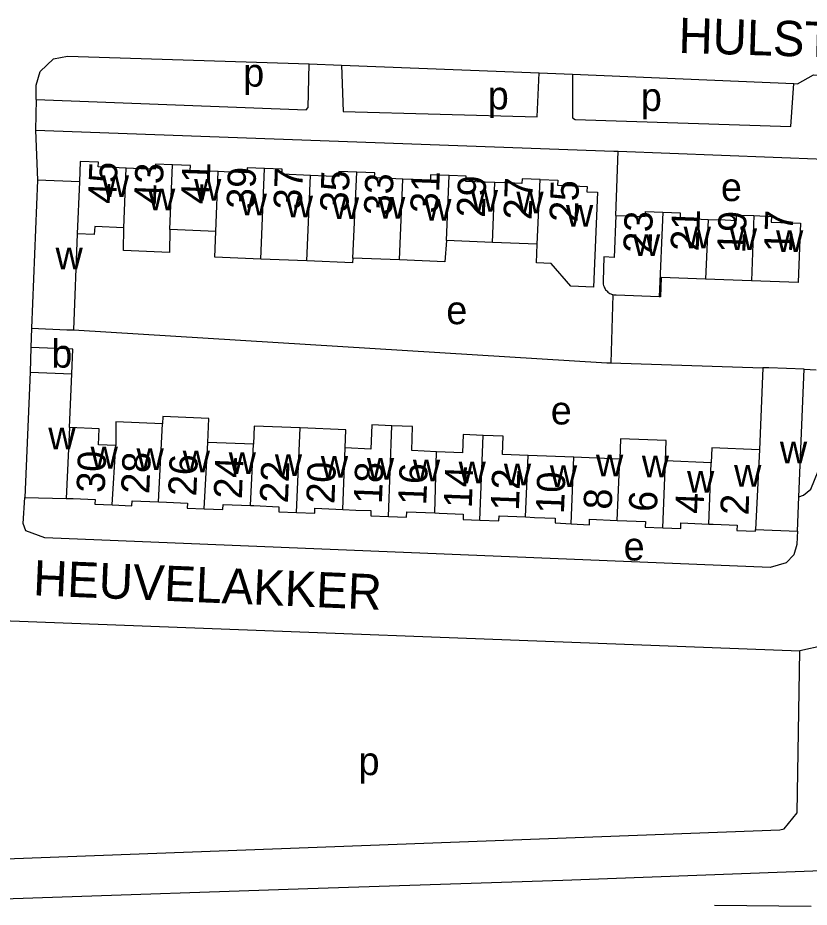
# Model space of a CAD drawing. Extents: x 159675 to 162108, y 386471 to 388472.
# Drawn here: x 161674.3 to 161786.5, y 386520.2 to 386646.3 of the extents above; entities that cross this region are included whole.
import ezdxf

# ---------------------------------------------------------------- set-up
doc = ezdxf.new("R2010")
doc.units = 0
for name, color, linetype in [('BLT_Basislijn', 7, 'Continuous'), ('BLT_Bebouwing', 7, 'Continuous'), ('BLT_Centroide', 7, 'Continuous'), ('BLT_Huisnummer', 7, 'Continuous'), ('BLT_Huisnummer_ tussenligend', 7, 'Continuous'), ('BLT_Onderverdeling_panden', 7, 'Continuous'), ('BLT_Straatnaam', 7, 'Continuous')]:
    doc.layers.add(name, color=color, linetype=linetype)

msp = doc.modelspace()

# ---------------------------------------------------------------- linework, layer by layer
at = {"layer": 'BLT_Basislijn'}
for p, q in [((161715.56, 386639.74), (161720.15, 386639.56)), ((161720.15, 386639.56), (161748.18, 386638.46)), ((161748.18, 386638.46), (161752.89, 386638.26)), ((161752.89, 386638.26), (161784.3, 386636.97)), ((161676.86, 386634.66), (161676.77, 386630.32)), ((161676.77, 386630.32), (161677.05, 386623.24)), ((161759.04, 386618.24), (161759.37, 386627.34)), ((161759.37, 386627.34), (161788.65, 386626.22)), ((161758.64, 386607.02), (161758.35, 386597.35)), ((161676.21, 386602.26), (161676.13, 386599.56)), ((161758.35, 386597.35), (161779.86, 386596.68)), ((161785.72, 386596.45), (161787.43, 386596.36)), ((161773.01, 386520.5), (161786.75, 386520.36))]:
    msp.add_line(p, q, dxfattribs=at)
for points in [[(161676.86, 386634.66), (161676.86, 386636.69), (161677.44, 386638.65), (161679.31, 386640.43), (161681.3, 386640.81), (161715.56, 386639.74)], [(161676.86, 386634.66), (161715.12, 386633.22), (161715.44, 386633.54), (161715.56, 386639.74)], [(161720.15, 386639.56), (161720.37, 386633), (161747.91, 386632.24), (161748.18, 386638.46)], [(161752.89, 386638.26), (161752.92, 386632.08), (161753.27, 386631.87), (161783.86, 386630.85), (161784.3, 386636.97)], [(161784.3, 386636.97), (161784.81, 386636.92), (161787.05, 386638.16), (161789.92, 386638.11)], [(161676.77, 386630.32), (161758.75, 386627.36), (161759.37, 386627.34)], [(161682.14, 386602.02), (161757.79, 386597.36), (161758.35, 386597.35)], [(161784.98, 386578.37), (161785.65, 386578.59), (161786.67, 386579.46), (161788.32, 386583.52), (161790.93, 386586.93), (161794.67, 386589.31), (161796, 386589.77), (161797.94, 386590.09), (161803.45, 386590.12), (161839.41, 386588.84)], [(161784.78, 386573.52), (161784.77, 386572.64), (161784.71, 386571.6), (161784.27, 386570.17), (161783.17, 386569.01), (161780.9, 386568.38), (161678.08, 386572.55), (161675.42, 386573.56), (161675.02, 386574.58), (161675.26, 386578.3)], [(161660.8, 386567.14), (161662.14, 386566.61), (161662.75, 386564.89), (161664.66, 386562.47), (161668.2, 386560.98), (161785.14, 386556.53)], [(161789.91, 386557.93), (161788.58, 386557.31), (161785.14, 386556.53)], [(161609.4, 386542.97), (161609.02, 386529.89), (161609.76, 386528.59), (161611.41, 386528.02), (161631.48, 386528.02), (161648.42, 386526.26), (161652.3, 386526.3), (161782.27, 386531.17), (161782.92, 386531.33), (161784.77, 386533.59), (161785.14, 386556.53)], [(161609.58, 386522.22), (161613.35, 386522.37), (161623.99, 386521.31), (161637.37, 386520.22), (161715.37, 386522.87), (161751.55, 386524.05), (161814.86, 386526.42), (161868.62, 386528.44)]]:
    msp.add_lwpolyline(points, dxfattribs=at)
at = {"layer": 'BLT_Bebouwing'}
for p, q in [((161677.05, 386623.24), (161676.21, 386602.26)), ((161683, 386623), (161677.05, 386623.24)), ((161682.69, 386615.65), (161682.14, 386602.02)), ((161702.34, 386615.99), (161695.8, 386616.25)), ((161741.56, 386614.41), (161735.03, 386614.68)), ((161747.91, 386614.16), (161741.56, 386614.41)), ((161715.23, 386611.8), (161708.73, 386612.06)), ((161728.37, 386611.94), (161721.76, 386612.2)), ((161778.28, 386608.99), (161771.77, 386609.23)), ((161676.13, 386599.56), (161675.99, 386596.06)), ((161779.86, 386596.68), (161779.41, 386585.06)), ((161784.98, 386578.37), (161785.72, 386596.45)), ((161675.99, 386596.06), (161675.26, 386578.3)), ((161681.6, 386588.18), (161681.92, 386595.82)), ((161707.68, 386585.82), (161701.19, 386586.09)), ((161753.11, 386583.98), (161746.62, 386584.25)), ((161759.59, 386583.72), (161753.11, 386583.98)), ((161772.57, 386583.2), (161766.09, 386583.46)), ((161675.26, 386578.3), (161681.14, 386578.16)), ((161784.78, 386573.52), (161784.98, 386578.37)), ((161778.86, 386573.75), (161784.78, 386573.52))]:
    msp.add_line(p, q, dxfattribs=at)
for points in [[(161689.61, 386624.97), (161685.66, 386625.14), (161685.68, 386625.79), (161683.12, 386625.89), (161683, 386623)], [(161696.17, 386625.41), (161693.76, 386625.51), (161693.74, 386624.8), (161691.69, 386624.88), (161689.61, 386624.97)], [(161702.68, 386624.47), (161698.71, 386624.64), (161698.74, 386625.31), (161696.17, 386625.41)], [(161709.25, 386624.92), (161706.76, 386625.02), (161706.73, 386624.3), (161704.37, 386624.4), (161702.68, 386624.47)], [(161715.75, 386623.93), (161711.73, 386624.09), (161711.76, 386624.82), (161709.25, 386624.92)], [(161722.32, 386624.38), (161719.79, 386624.48), (161719.76, 386623.77), (161717.98, 386623.84), (161715.75, 386623.93)], [(161728.83, 386623.39), (161724.83, 386623.57), (161724.86, 386624.28), (161722.32, 386624.38)], [(161735.4, 386623.9), (161732.78, 386624.01), (161732.75, 386623.23), (161730.05, 386623.33), (161728.83, 386623.39)], [(161741.9, 386622.91), (161737.79, 386623.07), (161737.82, 386623.81), (161735.4, 386623.9)], [(161748.33, 386623.36), (161745.77, 386623.46), (161745.74, 386622.77), (161743.65, 386622.85), (161741.9, 386622.91)], [(161748.33, 386623.36), (161750.82, 386623.26), (161750.79, 386622.53), (161754.98, 386622.36), (161754.95, 386621.62), (161756.43, 386621.56), (161755.89, 386608.08), (161752.65, 386608.21), (161749.88, 386611.46), (161747.8, 386611.54), (161747.91, 386614.16)], [(161759.04, 386618.24), (161758.82, 386612.31), (161757.36, 386612.37), (161757.23, 386608.94), (161757.24, 386608.68), (161757.26, 386608.5), (161757.3, 386608.31), (161757.37, 386608.13), (161757.44, 386607.98), (161757.52, 386607.85), (161757.6, 386607.73), (161757.7, 386607.62), (161757.8, 386607.5), (161757.93, 386607.39), (161758.07, 386607.27), (161758.21, 386607.19), (161758.35, 386607.12), (161758.51, 386607.05), (161758.64, 386607.02)], [(161759.04, 386618.24), (161763.21, 386618.09), (161763.23, 386618.8), (161765.71, 386618.71)], [(161765.71, 386618.71), (161768.18, 386618.62), (161768.15, 386617.87), (161772.13, 386617.7)], [(161772.13, 386617.7), (161774.52, 386617.61), (161776.14, 386617.55), (161776.16, 386618.31), (161778.63, 386618.22)], [(161778.63, 386618.22), (161781.1, 386618.12), (161781.07, 386617.32), (161785.23, 386617.17), (161785.05, 386612.47), (161784.91, 386608.74), (161778.28, 386608.99)], [(161689.27, 386616.51), (161685.18, 386616.67), (161685.08, 386615.55), (161682.69, 386615.65)], [(161695.8, 386616.25), (161695.77, 386613.02), (161689.25, 386613.28), (161689.27, 386616.51)], [(161708.73, 386612.06), (161702.19, 386612.32), (161702.34, 386615.99)], [(161735.03, 386614.68), (161734.79, 386611.68), (161728.37, 386611.94)], [(161721.76, 386612.2), (161721.73, 386611.54), (161715.23, 386611.8)], [(161771.77, 386609.23), (161765.47, 386609.47), (161765.36, 386606.71), (161765.18, 386606.72)], [(161765.18, 386606.72), (161759.08, 386606.95), (161758.83, 386606.97), (161758.64, 386607.02)], [(161676.21, 386602.26), (161681.2, 386602.05), (161682.14, 386602.02)], [(161681.92, 386595.82), (161682.07, 386599.32), (161676.13, 386599.56)], [(161785.72, 386596.45), (161780.73, 386596.65), (161779.86, 386596.68)], [(161694.79, 386588.73), (161688.17, 386588.99), (161688.17, 386585.64)], [(161701.19, 386586.09), (161701.33, 386589.5), (161694.84, 386589.77), (161694.79, 386588.73)], [(161688.17, 386585.64), (161685.7, 386585.74), (161685.79, 386588.01), (161681.6, 386588.18)], [(161714.27, 386588.14), (161707.78, 386588.41), (161707.68, 386585.82)], [(161720.66, 386585.3), (161720.76, 386587.88), (161714.27, 386588.14)], [(161727.29, 386588.46), (161724.44, 386588.57), (161724.3, 386585.15), (161720.66, 386585.3)], [(161733.64, 386584.77), (161730.11, 386584.92), (161730.24, 386588.34), (161727.29, 386588.46)], [(161740.24, 386587.09), (161737.4, 386587.21), (161737.29, 386584.62), (161733.64, 386584.77)], [(161746.62, 386584.25), (161742.99, 386584.39), (161743.09, 386586.97), (161740.24, 386587.09)], [(161766.08, 386583.46), (161766.2, 386586.35), (161759.71, 386586.61), (161759.59, 386583.72)], [(161779.41, 386585.06), (161772.66, 386585.33), (161772.57, 386583.2)], [(161681.14, 386578.16), (161682.11, 386578.14), (161685.22, 386578.01), (161685.2, 386577.33), (161687.64, 386577.23)], [(161687.64, 386577.23), (161690.44, 386577.11), (161690.47, 386577.83), (161694.2, 386577.66)], [(161694.2, 386577.66), (161695.34, 386577.61), (161698.31, 386577.49), (161698.28, 386576.78), (161700.7, 386576.68)], [(161700.7, 386576.68), (161703.33, 386576.57), (161703.36, 386577.29), (161707.26, 386577.15)], [(161707.26, 386577.15), (161707.71, 386577.13), (161711.29, 386576.98), (161711.26, 386576.26), (161713.76, 386576.16)], [(161713.76, 386576.16), (161716.35, 386576.05), (161716.38, 386576.75), (161720.32, 386576.59)], [(161720.32, 386576.59), (161722.17, 386576.51), (161724.33, 386576.42), (161724.3, 386575.7), (161726.81, 386575.59)], [(161726.81, 386575.59), (161729.37, 386575.49), (161729.4, 386576.25), (161733.37, 386576.09)], [(161733.37, 386576.09), (161734, 386576.06), (161737.42, 386575.92), (161737.39, 386575.18), (161739.74, 386575.09)], [(161739.74, 386575.09), (161742.47, 386574.98), (161742.5, 386575.67), (161746.26, 386575.52)], [(161746.26, 386575.52), (161747.53, 386575.46), (161750.45, 386575.34), (161750.43, 386574.67), (161752.72, 386574.55)], [(161752.72, 386574.55), (161755.3, 386574.42), (161755.33, 386575.19), (161759.24, 386575.04)], [(161759.24, 386575.04), (161760.62, 386574.99), (161763.24, 386574.89), (161763.2, 386574.09), (161765.7, 386573.99)], [(161765.7, 386573.99), (161768.24, 386573.89), (161768.27, 386574.67), (161772.22, 386574.51)], [(161772.22, 386574.51), (161772.84, 386574.49), (161776.23, 386574.36), (161776.2, 386573.6), (161778.85, 386573.5), (161778.86, 386573.75)]]:
    msp.add_lwpolyline(points, dxfattribs=at)
at = {"layer": 'BLT_Onderverdeling_panden'}
for p, q in [((161695.8, 386616.25), (161696.17, 386625.41)), ((161689.27, 386616.51), (161689.61, 386624.97)), ((161702.34, 386615.99), (161702.68, 386624.47)), ((161708.73, 386612.06), (161709.25, 386624.92)), ((161721.76, 386612.2), (161722.32, 386624.38)), ((161683, 386623), (161682.69, 386615.65)), ((161715.23, 386611.8), (161715.75, 386623.93)), ((161728.37, 386611.94), (161728.83, 386623.39)), ((161735.03, 386614.68), (161735.4, 386623.9)), ((161741.56, 386614.41), (161741.9, 386622.91)), ((161747.91, 386614.16), (161748.33, 386623.36)), ((161765.71, 386618.71), (161765.18, 386606.72)), ((161778.63, 386618.22), (161778.28, 386608.99)), ((161772.13, 386617.7), (161771.77, 386609.23)), ((161675.99, 386596.06), (161681.92, 386595.82)), ((161681.6, 386588.18), (161681.14, 386578.16)), ((161694.2, 386577.66), (161694.79, 386588.73)), ((161713.76, 386576.16), (161714.27, 386588.14)), ((161726.81, 386575.59), (161727.29, 386588.46)), ((161739.74, 386575.09), (161740.24, 386587.09)), ((161687.64, 386577.23), (161688.17, 386585.64)), ((161700.7, 386576.68), (161701.19, 386586.09)), ((161707.26, 386577.15), (161707.68, 386585.82)), ((161720.32, 386576.59), (161720.66, 386585.3)), ((161779.41, 386585.06), (161778.86, 386573.75)), ((161733.37, 386576.09), (161733.64, 386584.77)), ((161746.26, 386575.52), (161746.62, 386584.25)), ((161752.72, 386574.55), (161753.11, 386583.98)), ((161759.24, 386575.04), (161759.59, 386583.72)), ((161765.7, 386573.99), (161766.09, 386583.46)), ((161772.22, 386574.51), (161772.57, 386583.2))]:
    msp.add_line(p, q, dxfattribs=at)

# ---------------------------------------------------------------- texts
at = {"layer": 'BLT_Centroide'}
for s, p in [('p', (161706.22, 386636.51)), ('p', (161740.89, 386633.27)), ('p', (161762.59, 386633.06)), ('w', (161686.17, 386620.88)), ('w', (161699.25, 386620.36)), ('e', (161773.94, 386620.28)), ('w', (161692.72, 386618.98)), ('w', (161738.47, 386618.78)), ('w', (161744.94, 386618.55)), ('w', (161705.72, 386618.27)), ('w', (161712.25, 386617.98)), ('w', (161718.78, 386617.73)), ('w', (161725.33, 386617.81)), ('w', (161731.88, 386617.53)), ('w', (161751.97, 386616.67)), ('w', (161768.66, 386613.59)), ('w', (161761.47, 386612.52)), ('w', (161775.2, 386613.34)), ('w', (161781.75, 386613.08)), ('w', (161679.61, 386610.62)), ('e', (161735.01, 386602.84)), ('b', (161679.02, 386596.69)), ('e', (161749.82, 386588.63)), ('w', (161678.59, 386585.09)), ('w', (161684.58, 386582.39)), ('w', (161691.09, 386582.16)), ('w', (161782.3, 386583.11)), ('w', (161697.64, 386581.86)), ('w', (161704.16, 386581.61)), ('w', (161710.7, 386581.34)), ('w', (161717.22, 386581.08)), ('w', (161723.75, 386580.81)), ('w', (161756.23, 386581.27)), ('w', (161762.73, 386581.16)), ('w', (161730.27, 386580.56)), ('w', (161736.75, 386580.3)), ('w', (161743.17, 386580)), ('w', (161749.69, 386579.75)), ('w', (161775.81, 386579.8)), ('w', (161769.14, 386578.98)), ('e', (161760.15, 386569.36)), ('p', (161722.57, 386538.94))]:
    msp.add_text(s, height=4, dxfattribs=at).set_placement(p)
at = {"layer": 'BLT_Huisnummer'}
for s, rotation, p in [('45', 87.8486, (161688.19, 386619.84)), ('41', 87.8486, (161701.36, 386619.81)), ('37', 87.8486, (161714.49, 386619.02)), ('33', 87.8486, (161727.31, 386618.22)), ('29', 87.8486, (161740.46, 386617.89)), ('25', 87.8486, (161753.61, 386617.24)), ('23', 87.8486, (161764.08, 386612.86)), ('17', 87.8488, (161784.02, 386612.96)), ('30', 87.756, (161686.57, 386578.88)), ('26', 87.756, (161699.56, 386578.4)), ('22', 87.756, (161712.55, 386577.43)), ('18', 87.756, (161725.87, 386577.31)), ('14', 87.756, (161738.61, 386576.73)), ('10', 87.756, (161751.68, 386575.92)), ('6', 87.756, (161764.86, 386576.19)), ('2', 87.756, (161777.84, 386575.72))]:
    msp.add_text(s, height=4, rotation=rotation, dxfattribs=at).set_placement(p)
at = {"layer": 'BLT_Huisnummer_ tussenligend'}
for s, rotation, p in [('43', 87.8486, (161694.72, 386619.68)), ('39', 87.8486, (161707.84, 386619.1)), ('35', 87.8486, (161721.09, 386618.64)), ('31', 87.8486, (161733.88, 386618.51)), ('27', 87.8486, (161747.1, 386617.58)), ('21', 87.8488, (161770.78, 386613.14)), ('19', 87.8488, (161777.39, 386612.86)), ('28', 87.756, (161692.89, 386578.73)), ('24', 87.756, (161706.02, 386578.03)), ('20', 87.756, (161719.14, 386577.33)), ('16', 87.756, (161732.16, 386577.15)), ('12', 87.756, (161745.29, 386576.36)), ('8', 87.756, (161758.45, 386576.52)), ('4', 87.756, (161771.45, 386575.93))]:
    msp.add_text(s, height=4, rotation=rotation, dxfattribs=at).set_placement(p)
at = {"layer": 'BLT_Straatnaam'}
for s, rotation, p in [('HULSTBOSAKKER', 358.3318, (161767.89, 386641.28)), ('HEUVELAKKER', 357.599, (161676.38, 386564.43))]:
    msp.add_text(s, height=4.9999, rotation=rotation, dxfattribs=at).set_placement(p)

doc.saveas('drawing.dxf')
